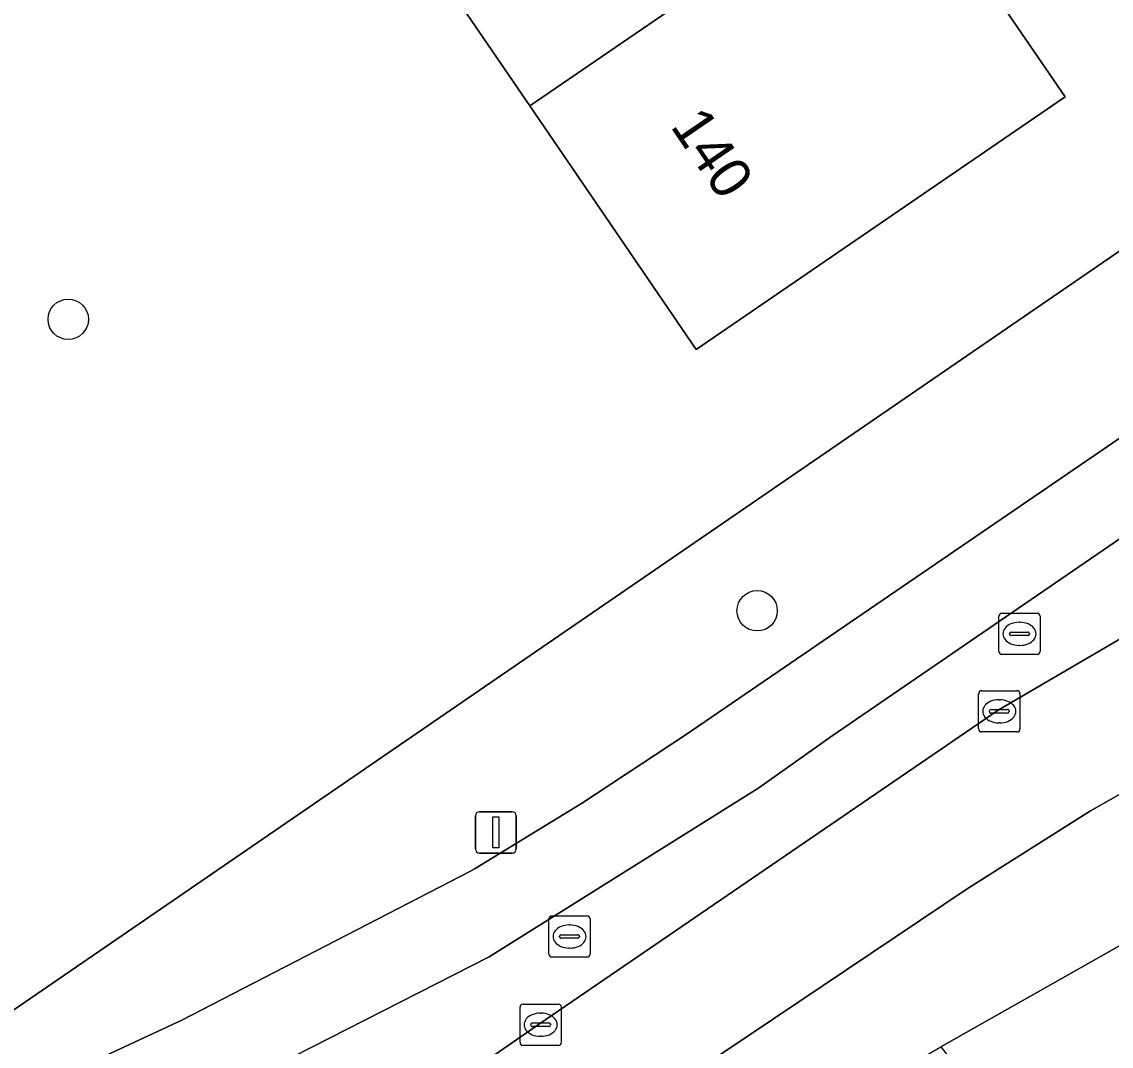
# Model space of a CAD drawing. Extents: x 157445 to 158888, y 383061 to 384688.
# Drawn here: x 158092.26 to 158118.67, y 383319.23 to 383344.05 of the extents above; entities that cross this region are included whole.
import ezdxf

# ---------------------------------------------------------------- set-up
doc = ezdxf.new("R2010")
doc.units = 0
for name, color, linetype in [('IMGEO_Berm_groen', 7, 'Continuous'), ('IMGEO_Boom', 7, 'Continuous'), ('IMGEO_Erf', 7, 'Continuous'), ('IMGEO_Fietspad_gesloten', 7, 'Continuous'), ('IMGEO_Groenvoorziening', 7, 'Continuous'), ('IMGEO_Haag', 7, 'Continuous'), ('IMGEO_Kolk', 7, 'Continuous'), ('IMGEO_Lichtmast', 7, 'Continuous'), ('IMGEO_Pand', 7, 'Continuous'), ('IMGEO_Pand_nummerreeks', 7, 'Continuous'), ('IMGEO_Rijbaan_regionaal_gesloten', 7, 'Continuous'), ('IMGEO_Rioolput', 7, 'Continuous'), ('IMGEO_Voetpad_open', 7, 'Continuous')]:
    doc.layers.add(name, color=color, linetype=linetype)

msp = doc.modelspace()

# ---------------------------------------------------------------- linework, layer by layer
at = {"layer": 'IMGEO_Berm_groen'}
msp.add_lwpolyline([(158221.925, 383388.892), (158288.761, 383434.651), (158292.434, 383437.186), (158297.742, 383440.818), (158298.869, 383441.589), (158297.72, 383443.271), (158292.199, 383439.39), (158253.351, 383412.794), (158220.288, 383390.177), (158147.587, 383340.38), (158131.044, 383329.063), (158130.63, 383328.78), (158121.696, 383323.264), (158114.538, 383319.21), (158116.355, 383316.875), (158118.236, 383318.161), (158122.571, 383321.116), (158122.69, 383320.962), (158147.648, 383338.001)], close=True, dxfattribs=at)
at = {"layer": 'IMGEO_Boom'}
for centre in [(158093.384, 383336.842), (158110.083, 383329.78)]:
    msp.add_circle(centre, 0.489, dxfattribs=at)
at = {"layer": 'IMGEO_Erf'}
msp.add_lwpolyline([(158108.334, 383361.618), (158110.995, 383357.728), (158112.065, 383358.46), (158113.372, 383356.549), (158109.543, 383353.93), (158113.511, 383348.129), (158117.548, 383342.229), (158108.608, 383336.113), (158104.572, 383342.012), (158100.603, 383347.814), (158096.635, 383353.614), (158092.598, 383359.514), (158101.538, 383365.63), (158104.298, 383367.518)], close=True, dxfattribs=at)
msp.add_lwpolyline([(158091.649, 383319.824), (158139.528, 383352.671)], dxfattribs=at)
at = {"layer": 'IMGEO_Fietspad_gesloten'}
for points in [[(158152.816, 383357.16), (158140.312, 383348.615), (158135.385, 383345.248), (158132.283, 383343.128), (158108.338, 383326.764), (158105.822, 383325.112), (158103.248, 383323.538), (158103.132, 383323.471), (158096.141, 383319.86), (158094.176, 383318.949), (158091.832, 383317.862), (158091.819, 383317.856), (158091.658, 383317.784), (158091.49, 383317.728), (158086.187, 383315.66), (158084.039, 383314.161)], [(158092.613, 383316.052), (158092.751, 383316.115), (158095.307, 383317.285), (158095.765, 383317.495), (158096.701, 383317.892), (158103.584, 383321.392), (158110.127, 383325.493), (158111.902, 383326.752), (158128.531, 383338.139), (158142.649, 383347.807), (158153.847, 383355.441)]]:
    msp.add_lwpolyline(points, dxfattribs=at)
at = {"layer": 'IMGEO_Groenvoorziening'}
for points in [[(158097.631, 383314.81), (158104.807, 383319.769), (158115.926, 383327.372), (158122.206, 383331.037), (158124.828, 383332.496), (158130.229, 383335.664), (158132.829, 383337.348), (158135.426, 383339.03), (158135.445, 383339.043), (158145.556, 383345.975), (158161.638, 383357.025), (158178.512, 383368.554), (158196.488, 383380.88), (158218.524, 383395.939), (158231.113, 383404.563), (158248.84, 383416.701)], [(158128.531, 383338.139), (158111.902, 383326.752), (158110.127, 383325.493), (158103.584, 383321.392), (158096.701, 383317.892), (158095.765, 383317.495)]]:
    msp.add_lwpolyline(points, dxfattribs=at)
at = {"layer": 'IMGEO_Haag'}
for points in [[(158097.631, 383314.81), (158104.807, 383319.769), (158115.926, 383327.372), (158122.206, 383331.037), (158124.828, 383332.496), (158130.229, 383335.664), (158132.829, 383337.348), (158135.426, 383339.03), (158135.445, 383339.043), (158145.556, 383345.975), (158161.638, 383357.025), (158178.512, 383368.554), (158196.488, 383380.88), (158218.524, 383395.939), (158231.113, 383404.563), (158248.84, 383416.701), (158278.53, 383437.014)], [(158128.531, 383338.139), (158111.902, 383326.752), (158110.127, 383325.493), (158103.584, 383321.392), (158096.701, 383317.892), (158095.765, 383317.495)]]:
    msp.add_lwpolyline(points, dxfattribs=at)
at = {"layer": 'IMGEO_Kolk'}
for p, q in [((158115.452, 383326.917), (158115.452, 383327.769)), ((158115.527, 383327.843), (158116.379, 383327.843)), ((158116.453, 383327.769), (158116.453, 383326.917)), ((158115.94, 383327.623), (158115.965, 383327.623)), ((158115.711, 383327.337), (158115.711, 383327.349)), ((158116.149, 383327.3), (158115.751, 383327.3)), ((158115.754, 383327.386), (158116.152, 383327.386)), ((158116.195, 383327.349), (158116.195, 383327.337)), ((158115.963, 383327.063), (158115.938, 383327.063)), ((158116.379, 383326.843), (158115.527, 383326.843)), ((158104.335, 383319.323), (158104.335, 383320.175)), ((158104.41, 383320.249), (158105.262, 383320.249)), ((158105.336, 383320.175), (158105.336, 383319.323)), ((158104.823, 383320.029), (158104.848, 383320.029)), ((158104.594, 383319.743), (158104.594, 383319.755)), ((158105.032, 383319.706), (158104.634, 383319.706)), ((158104.637, 383319.792), (158105.035, 383319.792)), ((158105.078, 383319.755), (158105.078, 383319.743)), ((158104.846, 383319.469), (158104.821, 383319.469)), ((158105.262, 383319.249), (158104.41, 383319.249))]:
    msp.add_line(p, q, dxfattribs=at)
for points in [[(158115.452, 383326.917), (158115.452, 383327.769)], [(158115.527, 383327.843), (158116.379, 383327.843)], [(158116.453, 383327.769), (158116.453, 383326.917)], [(158116.379, 383326.843), (158115.527, 383326.843)], [(158104.335, 383319.323), (158104.335, 383320.175)], [(158104.41, 383320.249), (158105.262, 383320.249)], [(158105.336, 383320.175), (158105.336, 383319.323)], [(158105.262, 383319.249), (158104.41, 383319.249)]]:
    msp.add_lwpolyline(points, dxfattribs=at)
for centre, radius, start, end in [((158115.529, 383327.767), 0.0765, 91.552, 178.448), ((158115.529, 383327.767), 0.0765, 91.552, 178.448), ((158116.377, 383327.767), 0.0765, 1.552, 88.448), ((158116.377, 383327.767), 0.0765, 1.552, 88.448), ((158115.751, 383327.346), 0.0403, 85.8775, 175.7526), ((158115.748, 383327.336), 0.0366, 178.938, 274.7102), ((158116.152, 383327.343), 0.043, 264.8664, 352.4533), ((158116.156, 383327.348), 0.0386, 1.7309, 96.639), ((158115.529, 383326.919), 0.0765, 181.552, 268.448), ((158115.529, 383326.919), 0.0765, 181.552, 268.448), ((158116.377, 383326.919), 0.0765, 271.552, 358.448), ((158116.377, 383326.919), 0.0765, 271.552, 358.448), ((158104.412, 383320.173), 0.0765, 91.552, 178.448), ((158104.412, 383320.173), 0.0765, 91.552, 178.448), ((158105.26, 383320.173), 0.0765, 1.552, 88.448), ((158105.26, 383320.173), 0.0765, 1.552, 88.448), ((158104.634, 383319.752), 0.0403, 85.8775, 175.7526), ((158104.631, 383319.742), 0.0366, 178.938, 274.7102), ((158105.035, 383319.749), 0.043, 264.8664, 352.4533), ((158105.039, 383319.754), 0.0386, 1.7309, 96.639), ((158104.412, 383319.325), 0.0765, 181.552, 268.448), ((158104.412, 383319.325), 0.0765, 181.552, 268.448), ((158105.26, 383319.325), 0.0765, 271.552, 358.448), ((158105.26, 383319.325), 0.0765, 271.552, 358.448)]:
    msp.add_arc(centre, radius, start, end, dxfattribs=at)
for centre, major_axis, ratio, start_param, end_param in [((158115.939, 383327.343), (-0.387, 0.002), 0.722429, 4.712389, 7.853982), ((158115.964, 383327.343), (-0.39, 0.002), 0.717154, 1.570796, 4.712389), ((158104.822, 383319.749), (-0.387, 0.002), 0.722429, 4.712389, 7.853982), ((158104.847, 383319.749), (-0.39, 0.002), 0.717154, 1.570796, 4.712389)]:
    msp.add_ellipse(centre, major_axis=major_axis, ratio=ratio, start_param=start_param, end_param=end_param, dxfattribs=at)
at = {"layer": 'IMGEO_Lichtmast'}
for p, q in [((158103.354, 383324.909), (158104.144, 383324.909)), ((158104.144, 383324.909), (158103.354, 383324.909)), ((158103.254, 383324.009), (158103.254, 383324.809)), ((158103.254, 383324.809), (158103.254, 383324.009)), ((158104.244, 383324.809), (158104.244, 383324.009)), ((158104.244, 383324.009), (158104.244, 383324.809)), ((158104.144, 383323.909), (158103.354, 383323.909)), ((158103.354, 383323.909), (158104.144, 383323.909))]:
    msp.add_line(p, q, dxfattribs=at)
msp.add_lwpolyline([(158103.674, 383324.784), (158103.824, 383324.784), (158103.824, 383324.034), (158103.674, 383324.034), (158103.674, 383324.784)], dxfattribs=at)
for centre, start, end in [((158103.354, 383324.809), 90, 180), ((158103.354, 383324.809), 90, 180), ((158104.144, 383324.809), 0, 90), ((158104.144, 383324.809), 360, 90), ((158103.354, 383324.009), 180, 270), ((158103.354, 383324.009), 180, 270), ((158104.144, 383324.009), 270, 0), ((158104.144, 383324.009), 270, 0)]:
    msp.add_arc(centre, 0.1, start, end, dxfattribs=at)
at = {"layer": 'IMGEO_Pand'}
for points in [[(158104.572, 383342.012), (158113.511, 383348.129), (158109.543, 383353.93), (158100.603, 383347.814)], [(158104.572, 383342.012), (158108.608, 383336.113), (158117.548, 383342.229), (158113.511, 383348.129)]]:
    msp.add_lwpolyline(points, close=True, dxfattribs=at)
at = {"layer": 'IMGEO_Rijbaan_regionaal_gesloten'}
for points in [[(158158.157, 383351.03), (158138.48, 383337.556), (158132.472, 383333.443), (158128.325, 383330.885), (158121.919, 383327.055), (158118.161, 383324.932), (158115.201, 383323.062), (158099.294, 383312.392), (158100.954, 383309.979), (158113.837, 383318.813), (158114.538, 383319.21), (158121.696, 383323.264), (158130.63, 383328.78), (158131.044, 383329.063), (158147.587, 383340.38), (158220.288, 383390.177)], [(158145.556, 383345.975), (158135.445, 383339.043), (158135.426, 383339.03), (158132.829, 383337.348), (158130.229, 383335.664), (158124.828, 383332.496), (158122.206, 383331.037), (158115.926, 383327.372), (158104.807, 383319.769), (158097.631, 383314.81), (158099.294, 383312.392), (158115.201, 383323.062), (158118.161, 383324.932), (158121.919, 383327.055), (158128.325, 383330.885), (158132.472, 383333.443), (158138.48, 383337.556), (158158.157, 383351.03)]]:
    msp.add_lwpolyline(points, dxfattribs=at)
at = {"layer": 'IMGEO_Rioolput'}
for p, q in [((158115.941, 383328.794), (158115.941, 383329.646)), ((158116.016, 383329.72), (158116.868, 383329.72)), ((158116.942, 383329.646), (158116.942, 383328.794)), ((158116.429, 383329.5), (158116.454, 383329.5)), ((158116.2, 383329.214), (158116.2, 383329.226)), ((158116.638, 383329.177), (158116.24, 383329.177)), ((158116.243, 383329.263), (158116.641, 383329.263)), ((158116.684, 383329.226), (158116.684, 383329.214)), ((158116.452, 383328.94), (158116.427, 383328.94)), ((158116.868, 383328.72), (158116.016, 383328.72)), ((158105.035, 383321.461), (158105.035, 383322.313)), ((158105.11, 383322.387), (158105.962, 383322.387)), ((158106.036, 383322.313), (158106.036, 383321.461)), ((158105.523, 383322.167), (158105.548, 383322.167)), ((158105.294, 383321.881), (158105.294, 383321.893)), ((158105.732, 383321.844), (158105.334, 383321.844)), ((158105.337, 383321.93), (158105.735, 383321.93)), ((158105.778, 383321.893), (158105.778, 383321.881)), ((158105.546, 383321.607), (158105.521, 383321.607)), ((158105.962, 383321.387), (158105.11, 383321.387))]:
    msp.add_line(p, q, dxfattribs=at)
for points in [[(158115.941, 383328.794), (158115.941, 383329.646)], [(158116.016, 383329.72), (158116.868, 383329.72)], [(158116.942, 383329.646), (158116.942, 383328.794)], [(158116.868, 383328.72), (158116.016, 383328.72)], [(158105.035, 383321.461), (158105.035, 383322.313)], [(158105.11, 383322.387), (158105.962, 383322.387)], [(158106.036, 383322.313), (158106.036, 383321.461)], [(158105.962, 383321.387), (158105.11, 383321.387)]]:
    msp.add_lwpolyline(points, dxfattribs=at)
for centre, radius, start, end in [((158116.018, 383329.644), 0.0765, 91.552, 178.448), ((158116.018, 383329.644), 0.0765, 91.552, 178.448), ((158116.866, 383329.644), 0.0765, 1.552, 88.448), ((158116.866, 383329.644), 0.0765, 1.552, 88.448), ((158116.24, 383329.223), 0.0403, 85.8775, 175.7526), ((158116.237, 383329.213), 0.0366, 178.938, 274.7102), ((158116.641, 383329.22), 0.043, 264.8664, 352.4533), ((158116.645, 383329.225), 0.0386, 1.7309, 96.639), ((158116.018, 383328.796), 0.0765, 181.552, 268.448), ((158116.018, 383328.796), 0.0765, 181.552, 268.448), ((158116.866, 383328.796), 0.0765, 271.552, 358.448), ((158116.866, 383328.796), 0.0765, 271.552, 358.448), ((158105.112, 383322.311), 0.0765, 91.552, 178.448), ((158105.112, 383322.311), 0.0765, 91.552, 178.448), ((158105.96, 383322.311), 0.0765, 1.552, 88.448), ((158105.96, 383322.311), 0.0765, 1.552, 88.448), ((158105.334, 383321.89), 0.0403, 85.8775, 175.7526), ((158105.331, 383321.88), 0.0366, 178.938, 274.7102), ((158105.735, 383321.887), 0.043, 264.8664, 352.4533), ((158105.739, 383321.892), 0.0386, 1.7309, 96.639), ((158105.112, 383321.463), 0.0765, 181.552, 268.448), ((158105.112, 383321.463), 0.0765, 181.552, 268.448), ((158105.96, 383321.463), 0.0765, 271.552, 358.448), ((158105.96, 383321.463), 0.0765, 271.552, 358.448)]:
    msp.add_arc(centre, radius, start, end, dxfattribs=at)
for centre, major_axis, ratio, start_param, end_param in [((158116.428, 383329.22), (-0.387, 0.002), 0.722429, 4.712389, 7.853982), ((158116.453, 383329.22), (-0.39, 0.002), 0.717154, 1.570796, 4.712389), ((158105.522, 383321.887), (-0.387, 0.002), 0.722429, 4.712389, 7.853982), ((158105.547, 383321.887), (-0.39, 0.002), 0.717154, 1.570796, 4.712389)]:
    msp.add_ellipse(centre, major_axis=major_axis, ratio=ratio, start_param=start_param, end_param=end_param, dxfattribs=at)
at = {"layer": 'IMGEO_Voetpad_open'}
for points in [[(158139.528, 383352.671), (158091.649, 383319.824)], [(158091.832, 383317.862), (158094.176, 383318.949), (158096.141, 383319.86), (158103.132, 383323.471), (158103.248, 383323.538), (158105.822, 383325.112), (158108.338, 383326.764), (158132.283, 383343.128), (158135.385, 383345.248)]]:
    msp.add_lwpolyline(points, dxfattribs=at)

# ---------------------------------------------------------------- texts
at = {"layer": 'IMGEO_Pand_nummerreeks'}
msp.add_text('140', height=1, rotation=304.3783, dxfattribs=at).set_placement((158107.962, 383341.521))

doc.saveas('drawing.dxf')
